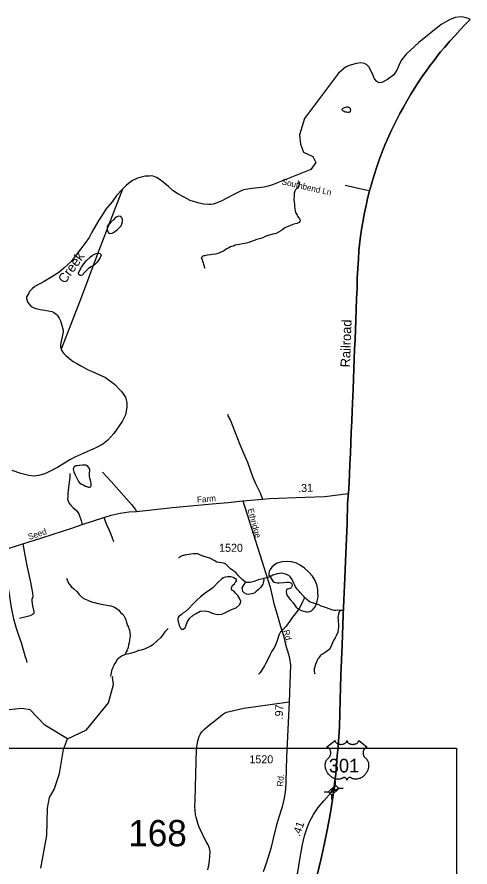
# Model space of a CAD drawing. Extents: x 2220236 to 2384410, y 720751 to 894131.
# Drawn here: x 2377330 to 2384410, y 863933 to 877206 of the extents above; entities that cross this region are included whole.
import ezdxf

# ---------------------------------------------------------------- set-up
doc = ezdxf.new("R2010")
doc.units = 0
doc.layers.add('Default', color=7, linetype='Continuous')

msp = doc.modelspace()

# ---------------------------------------------------------------- linework, layer by layer
at = {"layer": 'Default'}
for p, q in [((2378825, 866892), (2378830, 866907)), ((2382308, 865211), (2382309, 865280)), ((2382357, 865162), (2382426, 865162)), ((2382132, 865105), (2382201, 865105)), ((2382251, 864985), (2382251, 865054))]:
    msp.add_line(p, q, dxfattribs=at)
for points in [[(2384410, 877168), (2384407, 877170), (2384351, 877194), (2384277, 877206), (2384176, 877200), (2384088, 877160), (2383959, 877090), (2383608, 876807), (2383411, 876628), (2383344, 876541), (2383314, 876485), (2383273, 876386), (2383217, 876302), (2383119, 876230), (2383030, 876184), (2382989, 876179), (2382953, 876201), (2382919, 876239), (2382892, 876303), (2382834, 876424), (2382800, 876460), (2382760, 876480), (2382706, 876488), (2382637, 876480), (2382537, 876456), (2382464, 876422), (2382354, 876331), (2381825, 875619)], [(2382020, 863805), (2382085, 864065), (2382120, 864231), (2382169, 864458), (2382209, 864670), (2382238, 864846), (2382269, 865059), (2382294, 865235), (2382312, 865383), (2382326, 865532), (2382335, 865667), (2382350, 865815), (2382368, 866124), (2382381, 866545), (2382390, 866927), (2382414, 867397), (2382430, 867871), (2382450, 868328), (2382468, 868821), (2382490, 869299), (2382497, 869610), (2382514, 869840), (2382527, 870056), (2382533, 870226), (2382541, 870391), (2382547, 870557), (2382553, 870721), (2382561, 870888), (2382567, 871052), (2382572, 871175), (2382578, 871284), (2382585, 871388), (2382588, 871554), (2382594, 871711), (2382600, 871862), (2382607, 872017), (2382613, 872168), (2382619, 872321), (2382624, 872472), (2382631, 872636), (2382637, 872804), (2382644, 872971), (2382649, 873126), (2382655, 873278), (2382665, 873430), (2382675, 873554), (2382685, 873650), (2382694, 873742), (2382710, 873853), (2382721, 873919), (2382740, 874036), (2382761, 874146), (2382793, 874287), (2382810, 874374), (2382841, 874490), (2382871, 874598), (2382905, 874720), (2382953, 874864), (2382990, 874973), (2383039, 875102), (2383090, 875230), (2383141, 875344), (2383183, 875437), (2383246, 875566), (2383313, 875697), (2383363, 875789), (2383423, 875894), (2383484, 876000), (2383547, 876099), (2383611, 876199), (2383673, 876292), (2383724, 876361), (2383784, 876445), (2383849, 876528), (2383898, 876593), (2383949, 876661), (2384011, 876732), (2384096, 876829), (2384176, 876919), (2384258, 877008), (2384330, 877084), (2384410, 877168)], [(2384410, 877168), (2384330, 877084), (2384258, 877008), (2384176, 876919), (2384096, 876829), (2384011, 876732), (2383949, 876661), (2383898, 876593), (2383849, 876528), (2383784, 876445), (2383724, 876361), (2383673, 876292), (2383611, 876199), (2383547, 876099), (2383484, 876000), (2383423, 875894), (2383363, 875789), (2383313, 875697), (2383246, 875566), (2383183, 875437), (2383141, 875344), (2383090, 875230), (2383039, 875102), (2382990, 874973), (2382953, 874864), (2382905, 874720), (2382871, 874598), (2382841, 874490), (2382810, 874374), (2382793, 874287), (2382761, 874146), (2382740, 874036), (2382721, 873919), (2382710, 873853), (2382694, 873742), (2382685, 873650), (2382675, 873554), (2382665, 873430), (2382655, 873278), (2382649, 873126), (2382644, 872971), (2382637, 872804), (2382631, 872636), (2382624, 872472), (2382619, 872321), (2382613, 872168), (2382607, 872017), (2382600, 871862), (2382594, 871711), (2382588, 871554), (2382585, 871388), (2382578, 871284), (2382572, 871175), (2382567, 871052), (2382561, 870888), (2382553, 870721), (2382547, 870557), (2382541, 870391), (2382533, 870226), (2382527, 870056), (2382514, 869840), (2382497, 869610), (2382490, 869299), (2382468, 868821), (2382450, 868328), (2382430, 867871), (2382414, 867397), (2382390, 866927), (2382381, 866545), (2382368, 866124), (2382350, 865815), (2382335, 865667), (2382326, 865532), (2382312, 865383), (2382294, 865235), (2382269, 865059), (2382238, 864846), (2382209, 864670), (2382169, 864458), (2382120, 864231), (2382085, 864065), (2382020, 863805)], [(2382468, 875796), (2382485, 875801), (2382493, 875803), (2382503, 875803), (2382509, 875800), (2382514, 875798), (2382521, 875793), (2382527, 875787), (2382533, 875781), (2382536, 875775), (2382539, 875769), (2382541, 875755), (2382539, 875731), (2382538, 875728), (2382537, 875725), (2382533, 875721), (2382529, 875718), (2382525, 875718), (2382516, 875716), (2382501, 875717), (2382481, 875719), (2382465, 875722), (2382449, 875727), (2382433, 875734), (2382423, 875742), (2382419, 875746), (2382413, 875754), (2382411, 875760), (2382411, 875766), (2382415, 875772), (2382422, 875778), (2382429, 875782), (2382438, 875787), (2382447, 875791), (2382468, 875796)], [(2381825, 875619), (2381745, 875364), (2381761, 875221), (2381809, 875093), (2381952, 875030), (2382000, 874934), (2381920, 874823), (2381325, 874587), (2381253, 874564), (2381193, 874549), (2381105, 874536), (2381002, 874527), (2380900, 874511), (2380870, 874507), (2380844, 874495), (2380719, 874435), (2380612, 874376), (2380520, 874330), (2380445, 874297), (2380395, 874285), (2380361, 874278), (2380329, 874276), (2380251, 874283), (2380177, 874298), (2380038, 874340), (2379942, 874393), (2379845, 874445), (2379770, 874494), (2379696, 874557), (2379588, 874646), (2379554, 874672), (2379510, 874701), (2379486, 874711), (2379458, 874718), (2379427, 874726), (2379399, 874723), (2379331, 874718), (2379292, 874712), (2379254, 874701), (2379214, 874691), (2379172, 874670), (2379136, 874654), (2379099, 874629), (2379037, 874577), (2378974, 874510), (2378883, 874419), (2378819, 874322), (2378720, 874203), (2378662, 874114), (2378609, 874035), (2378558, 873946), (2378499, 873846), (2378458, 873765), (2378393, 873668), (2378327, 873585), (2378262, 873495), (2378177, 873387), (2378063, 873282), (2377986, 873217), (2377877, 873147), (2377754, 873078), (2377607, 872996), (2377569, 872960), (2377522, 872913), (2377508, 872883), (2377481, 872834), (2377481, 872810), (2377494, 872759), (2377514, 872729), (2377551, 872687), (2377581, 872668), (2377625, 872654), (2377695, 872637), (2377764, 872626), (2377820, 872619), (2377874, 872606), (2377900, 872596), (2377922, 872582), (2377940, 872567), (2377959, 872551), (2377989, 872505), (2378012, 872463), (2378026, 872412), (2378054, 872316), (2378054, 872290), (2378048, 872264), (2378037, 872212), (2378020, 872144), (2378011, 872088), (2378009, 872057), (2378028, 872002), (2378040, 871976), (2378062, 871954), (2378095, 871921), (2378158, 871869), (2378210, 871828), (2378264, 871795), (2378327, 871760), (2378383, 871730), (2378440, 871699), (2378496, 871674)], [(2381723, 874651), (2381728, 874644), (2381734, 874630), (2381736, 874620), (2381738, 874608), (2381740, 874596), (2381738, 874580), (2381732, 874566), (2381720, 874548), (2381709, 874533), (2381695, 874517), (2381685, 874505), (2381673, 874485), (2381663, 874455), (2381660, 874411), (2381658, 874363), (2381663, 874317), (2381669, 874283), (2381667, 874265), (2381667, 874251), (2381672, 874211), (2381676, 874179), (2381684, 874152), (2381694, 874136), (2381708, 874110), (2381719, 874092), (2381731, 874074), (2381745, 874056), (2381751, 874046), (2381755, 874036), (2381755, 874022), (2381753, 874012), (2381739, 873998), (2381704, 873982), (2381658, 873971), (2381630, 873959), (2381576, 873939), (2381518, 873914), (2381483, 873890), (2381451, 873867), (2381415, 873845), (2381381, 873827), (2381347, 873820), (2381311, 873810), (2381270, 873797), (2381238, 873790), (2381208, 873777), (2381170, 873756), (2381142, 873745), (2381076, 873730), (2380994, 873699), (2380951, 873687), (2380917, 873676), (2380887, 873669), (2380857, 873664), (2380809, 873654), (2380775, 873649), (2380739, 873641), (2380713, 873630), (2380683, 873622), (2380667, 873616), (2380641, 873604), (2380612, 873587), (2380580, 873566), (2380556, 873551), (2380532, 873539), (2380516, 873533), (2380474, 873515), (2380430, 873504), (2380381, 873498), (2380353, 873493), (2380307, 873485), (2380287, 873481), (2380265, 873478), (2380253, 873476), (2380245, 873474), (2380237, 873472), (2380227, 873468), (2380217, 873456), (2380211, 873444), (2380217, 873428), (2380224, 873412), (2380228, 873400), (2380238, 873368), (2380246, 873346), (2380250, 873330), (2380260, 873296), (2380265, 873284)], [(2382841, 874489), (2382782, 874503), (2382460, 874575)], [(2378981, 874516), (2378814, 874088), (2378599, 873533), (2378321, 872797), (2378022, 872020)], [(2378843, 874045), (2378799, 874004), (2378774, 873977), (2378760, 873965), (2378740, 873937), (2378737, 873914), (2378742, 873882), (2378751, 873849), (2378766, 873831), (2378783, 873823), (2378816, 873828), (2378841, 873839), (2378895, 873881), (2378956, 873946), (2378974, 873986), (2378981, 874024), (2378979, 874050), (2378971, 874072), (2378953, 874091), (2378921, 874094), (2378889, 874084), (2378859, 874064), (2378843, 874045)], [(2378645, 873487), (2378639, 873472), (2378629, 873450), (2378613, 873425), (2378577, 873374), (2378553, 873348), (2378534, 873332), (2378478, 873300), (2378441, 873275), (2378399, 873233), (2378348, 873175), (2378328, 873170), (2378318, 873171), (2378304, 873179), (2378298, 873183), (2378294, 873195), (2378293, 873208), (2378311, 873253), (2378343, 873308), (2378413, 873396), (2378475, 873454), (2378507, 873480), (2378544, 873503), (2378555, 873509), (2378568, 873513), (2378588, 873516), (2378606, 873519), (2378628, 873511), (2378642, 873494), (2378645, 873487)], [(2378496, 871674), (2378716, 871577), (2378852, 871475), (2378961, 871360), (2379026, 871272), (2379047, 871184), (2379047, 871111), (2379026, 870996), (2378975, 870890), (2378845, 870704), (2378752, 870599), (2378674, 870538), (2378562, 870476), (2378236, 870332), (2378157, 870291), (2377965, 870170), (2377764, 870071), (2377668, 870047), (2377591, 870037), (2377513, 870045), (2377390, 870079), (2377257, 870125)], [(2380618, 871004), (2380633, 870969), (2380668, 870905), (2380812, 870533), (2380871, 870397), (2380932, 870253), (2381012, 870031), (2381055, 869920), (2381129, 869776), (2381168, 869677)], [(2378463, 870158), (2378436, 870188), (2378417, 870202), (2378406, 870207), (2378387, 870210), (2378355, 870209), (2378314, 870205), (2378300, 870203), (2378277, 870199), (2378262, 870197), (2378252, 870196), (2378246, 870194), (2378234, 870190), (2378230, 870188), (2378222, 870184), (2378218, 870178), (2378212, 870161), (2378210, 870144), (2378220, 870106), (2378235, 870068), (2378249, 870036), (2378269, 869994), (2378290, 869952), (2378306, 869932), (2378350, 869907), (2378374, 869893), (2378403, 869881), (2378434, 869869), (2378449, 869866), (2378458, 869865), (2378469, 869866), (2378478, 869870), (2378482, 869874), (2378490, 869884), (2378492, 869900), (2378490, 869918), (2378486, 869946), (2378478, 869976), (2378469, 870006), (2378465, 870034), (2378463, 870061), (2378465, 870092), (2378469, 870112), (2378470, 870124), (2378471, 870134), (2378470, 870144), (2378464, 870156), (2378463, 870158)], [(2378157, 870076), (2378158, 870020), (2378131, 869818), (2378125, 869767), (2378124, 869712), (2378121, 869679), (2378139, 869622), (2378164, 869586), (2378208, 869539), (2378257, 869503), (2378298, 869446), (2378333, 869344), (2378350, 869279)], [(2378669, 870101), (2378801, 869951), (2379120, 869592), (2379177, 869522), (2379200, 869486)], [(2376924, 868823), (2377420, 868977), (2377720, 869075), (2378205, 869227), (2378350, 869279), (2378688, 869390), (2378804, 869425), (2378943, 869459), (2379076, 869477), (2379200, 869486), (2379758, 869547), (2380381, 869606), (2380629, 869627), (2380860, 869652)], [(2380860, 869652), (2381168, 869677), (2381276, 869685), (2381832, 869708), (2382139, 869718), (2382508, 869766)], [(2380860, 869652), (2381288, 868301), (2381342, 868046), (2381407, 867837), (2381449, 867689), (2381493, 867549), (2381529, 867408), (2381572, 867255), (2381590, 867189), (2381602, 867083), (2381600, 866938), (2381582, 866514), (2381541, 865647), (2381533, 865261), (2381524, 865142), (2381503, 865006), (2381473, 864873), (2381422, 864712), (2381382, 864569), (2381336, 864377), (2381296, 864222), (2381222, 863987), (2381176, 863860)], [(2378688, 869390), (2378727, 869283), (2378769, 869193), (2378810, 869088), (2378840, 869015)], [(2377420, 868977), (2377454, 868804), (2377490, 868613), (2377539, 868380), (2377575, 868209), (2377577, 868166), (2377570, 868137), (2377564, 868119), (2377561, 868085), (2377573, 868009), (2377595, 867921), (2377593, 867898), (2377586, 867887), (2377571, 867875), (2377537, 867855), (2377370, 867812)], [(2376924, 868823), (2376979, 868643), (2377004, 868591), (2377033, 868555), (2377072, 868532), (2377128, 868502), (2377149, 868489), (2377165, 868441), (2377209, 868191), (2377239, 867987), (2377274, 867810), (2377317, 867662), (2377356, 867555), (2377394, 867437), (2377431, 867310), (2377460, 867215), (2377472, 867180), (2377485, 867128)], [(2380901, 868383), (2380895, 868386), (2380849, 868422), (2380784, 868488), (2380748, 868531), (2380702, 868565), (2380666, 868589), (2380613, 868641), (2380593, 868662), (2380575, 868671), (2380555, 868679), (2380527, 868683), (2380491, 868686), (2380455, 868694), (2380412, 868720), (2380346, 868754), (2380248, 868782), (2380188, 868806), (2380156, 868821), (2380150, 868822), (2380112, 868823), (2380088, 868821), (2380045, 868818), (2379986, 868808), (2379950, 868800), (2379940, 868798), (2379926, 868796), (2379910, 868792), (2379892, 868783), (2379874, 868773), (2379858, 868763), (2379854, 868763)], [(2382009, 868039), (2382016, 868065), (2382031, 868125), (2382035, 868167), (2382034, 868213), (2382030, 868265), (2382019, 868322), (2381989, 868405), (2381946, 868474), (2381885, 868542), (2381823, 868597), (2381758, 868644), (2381696, 868678), (2381620, 868699), (2381540, 868704), (2381472, 868698), (2381398, 868677), (2381354, 868653), (2381313, 868616), (2381285, 868580), (2381271, 868546), (2381268, 868514), (2381268, 868492), (2381287, 868464)], [(2378104, 868445), (2378124, 868391), (2378136, 868365), (2378151, 868343), (2378175, 868313), (2378221, 868276), (2378264, 868233), (2378304, 868188), (2378349, 868141), (2378387, 868121), (2378435, 868098), (2378471, 868084), (2378511, 868069), (2378541, 868061), (2378601, 868047), (2378679, 868030), (2378736, 868023), (2378795, 868011), (2378814, 868006), (2378856, 867988), (2378896, 867966), (2378920, 867942), (2378948, 867908), (2378979, 867879), (2378999, 867859), (2379013, 867829), (2379031, 867793), (2379038, 867771), (2379046, 867734), (2379058, 867704), (2379071, 867676), (2379078, 867658), (2379087, 867629), (2379093, 867598), (2379098, 867554), (2379096, 867514), (2379090, 867478), (2379081, 867435), (2379075, 867402), (2379067, 867359), (2379052, 867319), (2379038, 867291), (2379026, 867268), (2379022, 867258), (2379012, 867247), (2379011, 867245)], [(2380759, 868421), (2380733, 868439), (2380709, 868452), (2380670, 868464), (2380625, 868464), (2380581, 868460), (2380560, 868451), (2380531, 868435), (2380473, 868379), (2380398, 868299), (2380348, 868263), (2380293, 868224), (2380198, 868154), (2380144, 868104), (2380069, 868025), (2380021, 867976), (2379956, 867918), (2379924, 867898), (2379894, 867871), (2379856, 867839), (2379845, 867815), (2379845, 867789), (2379853, 867751), (2379866, 867703), (2379884, 867663), (2379902, 867647), (2379926, 867647), (2379958, 867670), (2379976, 867708), (2379993, 867768), (2380031, 867818), (2380086, 867863), (2380130, 867893), (2380192, 867926), (2380262, 867933), (2380322, 867923), (2380394, 867890), (2380470, 867878), (2380534, 867879), (2380580, 867900), (2380653, 867936), (2380685, 867953), (2380739, 867973), (2380763, 867985), (2380805, 868026), (2380815, 868039), (2380822, 868054), (2380826, 868077), (2380814, 868120), (2380781, 868173), (2380747, 868209), (2380727, 868229), (2380698, 868249), (2380689, 868257), (2380682, 868270), (2380680, 868288), (2380694, 868321), (2380709, 868338), (2380727, 868357), (2380741, 868373), (2380751, 868387), (2380759, 868399), (2380761, 868410), (2380759, 868421)], [(2381287, 868464), (2381284, 868462), (2381251, 868452), (2381207, 868441), (2381181, 868436)], [(2381825, 868144), (2381809, 868163), (2381758, 868221), (2381742, 868238), (2381730, 868250), (2381710, 868274), (2381684, 868308), (2381671, 868334), (2381659, 868364), (2381653, 868381), (2381621, 868437), (2381598, 868465), (2381584, 868479), (2381572, 868486), (2381544, 868502), (2381528, 868508), (2381486, 868516), (2381464, 868520), (2381432, 868517), (2381394, 868511), (2381330, 868489), (2381287, 868464)], [(2381287, 868464), (2381331, 868398), (2381351, 868383), (2381374, 868375), (2381398, 868370), (2381399, 868370), (2381425, 868370), (2381495, 868378), (2381547, 868380), (2381577, 868383), (2381599, 868377), (2381619, 868365), (2381627, 868355), (2381631, 868325), (2381628, 868315), (2381622, 868305), (2381617, 868296), (2381608, 868289), (2381558, 868272), (2381544, 868260), (2381536, 868239), (2381543, 868192), (2381563, 868158), (2381599, 868109), (2381644, 868058), (2381666, 868026), (2381694, 867990), (2381717, 867970), (2381733, 867961)], [(2381181, 868436), (2381187, 868415), (2381183, 868389), (2381171, 868347), (2381142, 868305), (2381100, 868263), (2381065, 868228), (2381047, 868216), (2381021, 868206), (2380969, 868195), (2380942, 868190), (2380917, 868193), (2380881, 868213), (2380861, 868236), (2380852, 868266), (2380850, 868290), (2380864, 868318), (2380882, 868344), (2380895, 868368), (2380901, 868383)], [(2381181, 868436), (2381177, 868435), (2381119, 868420), (2381075, 868406), (2381035, 868392), (2380995, 868380), (2380973, 868375), (2380943, 868373), (2380917, 868375), (2380901, 868383)], [(2381825, 868144), (2381813, 868115), (2381794, 868073), (2381764, 868018), (2381739, 867970), (2381733, 867961)], [(2382009, 868039), (2381998, 868042), (2381968, 868052), (2381948, 868056), (2381914, 868066), (2381890, 868082), (2381857, 868113), (2381833, 868135), (2381825, 868144)], [(2381733, 867961), (2381711, 867928), (2381680, 867887), (2381636, 867833), (2381595, 867771), (2381565, 867731), (2381533, 867689), (2381490, 867644), (2381466, 867622), (2381450, 867603), (2381440, 867586), (2381429, 867565), (2381419, 867539), (2381407, 867503), (2381392, 867453), (2381374, 867413), (2381352, 867364), (2381315, 867302), (2381284, 867240), (2381248, 867171), (2381217, 867118), (2381197, 867075), (2381177, 867043), (2381160, 867015), (2381144, 866991), (2381126, 866965), (2381112, 866950), (2381104, 866940)], [(2381733, 867961), (2381771, 867940), (2381815, 867927), (2381849, 867919), (2381873, 867918), (2381907, 867921), (2381937, 867936), (2381961, 867958), (2381984, 867990), (2381994, 868006), (2382000, 868020), (2382008, 868036), (2382009, 868039)], [(2382377, 867938), (2382373, 867932), (2382365, 867916), (2382362, 867904), (2382357, 867890), (2382353, 867876), (2382350, 867856), (2382346, 867828), (2382348, 867804), (2382352, 867766), (2382355, 867724), (2382353, 867680), (2382349, 867648), (2382346, 867598), (2382318, 867543), (2382301, 867509), (2382277, 867469), (2382268, 867449), (2382259, 867433), (2382250, 867409), (2382240, 867384), (2382232, 867367), (2382222, 867352), (2382209, 867331), (2382183, 867307), (2382147, 867280), (2382117, 867262), (2382095, 867251), (2382079, 867239), (2382069, 867229), (2382056, 867213), (2382040, 867193), (2382034, 867185), (2382026, 867173), (2382020, 867159), (2382014, 867147), (2382004, 867120), (2381993, 867093), (2381987, 867069), (2381983, 867050), (2381977, 867036), (2381975, 867028), (2381973, 867014), (2381974, 867003), (2381974, 866986), (2381978, 866967), (2381983, 866951)], [(2382377, 867938), (2382363, 867940), (2382341, 867942), (2382313, 867937), (2382285, 867937), (2382265, 867943), (2382207, 867965), (2382165, 867978), (2382138, 867992), (2382084, 868008), (2382048, 868025), (2382009, 868039)], [(2382433, 867939), (2382417, 867937), (2382393, 867936), (2382377, 867938)], [(2379692, 867659), (2379665, 867629), (2379643, 867607), (2379623, 867585), (2379603, 867554), (2379576, 867518), (2379520, 867463), (2379455, 867403), (2379413, 867377), (2379363, 867353), (2379322, 867334), (2379270, 867319), (2379236, 867313), (2379198, 867299), (2379170, 867287), (2379156, 867283), (2379120, 867272), (2379080, 867262), (2379052, 867257), (2379022, 867249), (2379011, 867245)], [(2379011, 867245), (2378991, 867236), (2378961, 867225), (2378941, 867211), (2378915, 867190), (2378903, 867178), (2378887, 867156), (2378874, 867134), (2378856, 867104), (2378842, 867078), (2378824, 867039), (2378809, 866997), (2378801, 866967), (2378797, 866937), (2378794, 866917), (2378793, 866909)], [(2378119, 865937), (2378417, 866074), (2378761, 866495), (2378841, 866781), (2378825, 866892)], [(2378830, 866907), (2378831, 866910)], [(2378119, 865937), (2377766, 866149), (2377538, 866389), (2377405, 866410), (2377155, 866383), (2376727, 866592), (2376602, 866617), (2376361, 866597), (2376203, 866518), (2375826, 866122), (2375818, 866066), (2375425, 865551), (2375186, 865390), (2375003, 865337), (2374786, 865377), (2374575, 865592), (2374464, 865764), (2374219, 866001), (2374085, 866074), (2373899, 866280), (2373678, 866645), (2373610, 866822)], [(2380313, 863891), (2380327, 863957), (2380337, 864032), (2380345, 864096), (2380349, 864169), (2380345, 864205), (2380333, 864239), (2380317, 864279), (2380289, 864332), (2380252, 864398), (2380214, 864481), (2380188, 864529), (2380162, 864596), (2380128, 864711), (2380122, 864755), (2380112, 864876), (2380113, 864980), (2380138, 865773), (2380157, 865903), (2380177, 865971), (2380197, 866014), (2380217, 866044), (2380259, 866084), (2380340, 866154), (2380452, 866240), (2380540, 866313), (2380575, 866335), (2380605, 866349), (2380873, 866412), (2381582, 866514)], [(2377704, 863914), (2377798, 864424), (2377809, 864851), (2377840, 865016), (2377913, 865144), (2377993, 865394), (2378055, 865770), (2378119, 865937)], [(2376079, 865791), (2384199, 865791), (2384199, 855303), (2376079, 855303), (2376079, 865791)], [(2381408, 863169), (2381541, 863425), (2381644, 863638), (2381683, 863736), (2381717, 863854), (2381752, 864049), (2381790, 864283), (2381821, 864421), (2381864, 864543), (2381903, 864637), (2381966, 864754), (2382039, 864862), (2382125, 864967), (2382243, 865099), (2382280, 865133)]]:
    msp.add_lwpolyline(points, dxfattribs=at)
for points in [[(2382303, 865910), (2382303, 865904), (2382304, 865898), (2382305, 865895), (2382308, 865888), (2382313, 865881), (2382320, 865874), (2382327, 865868), (2382333, 865864), (2382341, 865859), (2382351, 865855), (2382362, 865852), (2382374, 865850), (2382386, 865848), (2382398, 865848), (2382412, 865849), (2382426, 865852), (2382433, 865854), (2382440, 865856), (2382447, 865859), (2382455, 865863), (2382461, 865867), (2382466, 865871), (2382473, 865877), (2382478, 865884), (2382481, 865888), (2382483, 865892), (2382485, 865899), (2382486, 865903), (2382487, 865910), (2382487, 865904), (2382488, 865900), (2382489, 865896), (2382490, 865893), (2382493, 865887), (2382496, 865883), (2382502, 865876), (2382505, 865872), (2382508, 865870), (2382517, 865864), (2382527, 865859), (2382532, 865856), (2382538, 865855), (2382544, 865853), (2382551, 865851), (2382558, 865850), (2382564, 865849), (2382571, 865848), (2382577, 865848), (2382584, 865848), (2382591, 865849), (2382597, 865849), (2382604, 865851), (2382610, 865852), (2382618, 865854), (2382625, 865857), (2382631, 865859), (2382639, 865863), (2382646, 865867), (2382650, 865871), (2382656, 865876), (2382661, 865883), (2382664, 865887), (2382667, 865892), (2382669, 865896), (2382670, 865902), (2382670, 865906), (2382671, 865910), (2382799, 865808), (2382796, 865806), (2382789, 865803), (2382784, 865800), (2382775, 865793), (2382771, 865790), (2382767, 865786), (2382764, 865783), (2382761, 865779), (2382757, 865774), (2382754, 865769), (2382750, 865763), (2382748, 865758), (2382744, 865748), (2382742, 865741), (2382741, 865736), (2382739, 865724), (2382739, 865719), (2382739, 865713), (2382739, 865708), (2382740, 865702), (2382741, 865696), (2382742, 865691), (2382743, 865685), (2382746, 865678), (2382748, 865671), (2382754, 865660), (2382762, 865649), (2382767, 865642), (2382772, 865637), (2382780, 865630), (2382785, 865626), (2382790, 865621), (2382798, 865612), (2382801, 865608), (2382804, 865603), (2382807, 865598), (2382810, 865592), (2382813, 865587), (2382817, 865576), (2382821, 865566), (2382822, 865560), (2382825, 865547), (2382825, 865541), (2382826, 865529), (2382826, 865514), (2382825, 865500), (2382823, 865483), (2382820, 865473), (2382817, 865462), (2382814, 865452), (2382808, 865437), (2382803, 865427), (2382796, 865414), (2382791, 865407), (2382786, 865399), (2382779, 865389), (2382771, 865380), (2382762, 865369), (2382754, 865361), (2382744, 865352), (2382738, 865347), (2382729, 865341), (2382717, 865333), (2382706, 865326), (2382696, 865321), (2382687, 865317), (2382676, 865313), (2382657, 865308), (2382650, 865306), (2382642, 865305), (2382634, 865304), (2382626, 865304), (2382616, 865304), (2382606, 865305), (2382597, 865306), (2382587, 865308), (2382577, 865311), (2382568, 865315), (2382558, 865319), (2382542, 865329), (2382538, 865332), (2382535, 865333), (2382529, 865333), (2382523, 865332), (2382517, 865329), (2382514, 865327), (2382509, 865324), (2382505, 865321), (2382501, 865317), (2382498, 865314), (2382496, 865311), (2382491, 865304), (2382490, 865301), (2382488, 865296), (2382486, 865290), (2382484, 865298), (2382482, 865303), (2382479, 865308), (2382476, 865312), (2382472, 865317), (2382468, 865321), (2382463, 865325), (2382458, 865328), (2382454, 865330), (2382450, 865332), (2382445, 865333), (2382442, 865333), (2382438, 865333), (2382434, 865332), (2382428, 865328), (2382423, 865324), (2382417, 865320), (2382410, 865316), (2382404, 865314), (2382398, 865312), (2382391, 865309), (2382383, 865307), (2382375, 865305), (2382368, 865304), (2382360, 865304), (2382353, 865303), (2382346, 865303), (2382339, 865304), (2382331, 865305), (2382322, 865306), (2382314, 865308), (2382305, 865310), (2382296, 865313), (2382287, 865317), (2382275, 865322), (2382267, 865326), (2382254, 865333), (2382239, 865344), (2382228, 865353), (2382220, 865360), (2382207, 865373), (2382200, 865381), (2382189, 865396), (2382182, 865406), (2382177, 865414), (2382170, 865426), (2382166, 865434), (2382162, 865445), (2382158, 865456), (2382155, 865466), (2382153, 865472), (2382150, 865483), (2382149, 865491), (2382148, 865502), (2382147, 865513), (2382147, 865523), (2382147, 865532), (2382148, 865542), (2382150, 865553), (2382152, 865562), (2382153, 865569), (2382156, 865577), (2382160, 865586), (2382164, 865594), (2382168, 865601), (2382173, 865609), (2382178, 865615), (2382185, 865622), (2382192, 865629), (2382198, 865634), (2382205, 865641), (2382209, 865646), (2382214, 865652), (2382218, 865658), (2382221, 865663), (2382224, 865670), (2382227, 865676), (2382230, 865684), (2382231, 865691), (2382233, 865698), (2382234, 865706), (2382234, 865715), (2382234, 865723), (2382233, 865731), (2382231, 865740), (2382229, 865747), (2382226, 865756), (2382223, 865762), (2382218, 865771), (2382213, 865778), (2382207, 865785), (2382201, 865790), (2382196, 865795), (2382191, 865798), (2382184, 865802), (2382178, 865806), (2382174, 865807)], [(2382201, 865105), (2382308, 865211), (2382358, 865161), (2382251, 865054)], [(2382342, 865152), (2382237, 865090), (2382297, 865196), (2382280, 865133)]]:
    msp.add_lwpolyline(points, close=True, dxfattribs=at)

# ---------------------------------------------------------------- texts
for s, height, rotation, p in [('Southbend Ln', 95, 347.1886, (2381461, 874593)), ('Creek', 150, 54.4972, (2378081, 873032)), ('Railroad', 150, 88.0195, (2382534, 871733)), ('.31', 125, 2.2937, (2381726, 869785)), ('Farm', 95, 5.3361, (2380147, 869620)), ('Ethridge', 95, 285.4971, (2380932, 869518)), ('Seed', 95, 18.461, (2377522, 869040)), ('Rd.', 95, 285.4971, (2381489, 867622)), ('.97', 125, 87.3297, (2381483, 866235)), ('Rd.', 95, 84.7619, (2381484, 865186)), ('Rd.', 95, 84.7619, (2381484, 865186)), ('.41', 125, 70.6371, (2381747, 864398))]:
    msp.add_text(s, height=height, rotation=rotation, dxfattribs=at).set_placement(p)
for s, height, p in [('1520', 125, (2380489, 868855)), ('1520', 125, (2380963, 865552)), ('301', 212.5, (2382204, 865410)), ('168', 410.1, (2379069, 864257))]:
    msp.add_text(s, height=height, dxfattribs=at).set_placement(p)

doc.saveas('drawing.dxf')
